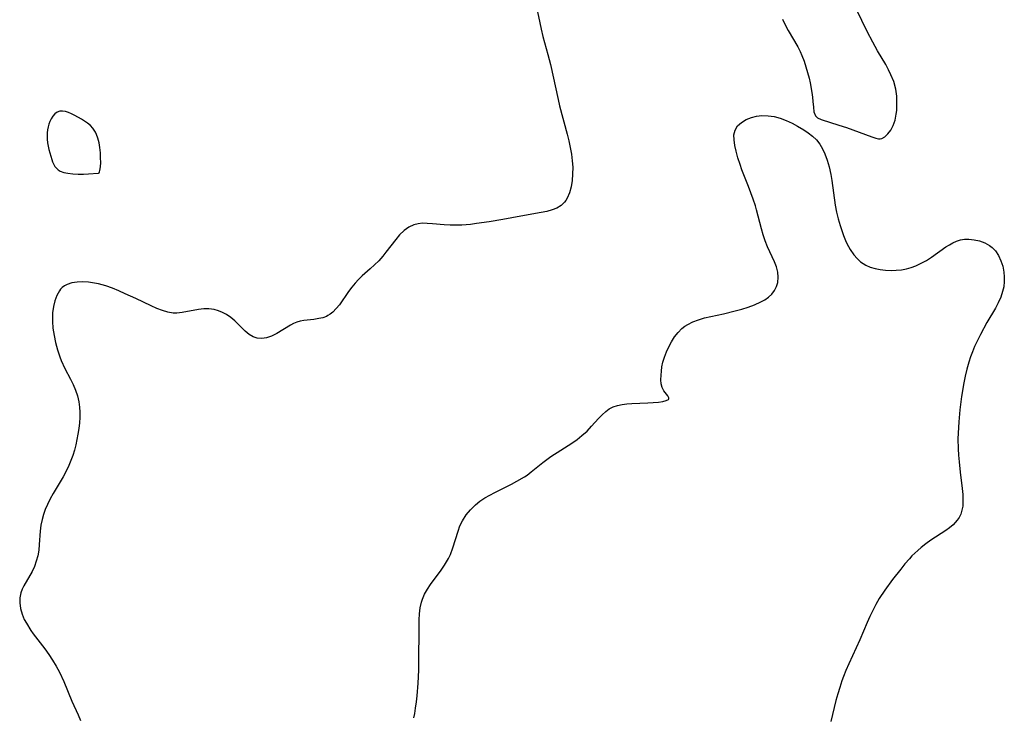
# Model space of a CAD drawing. Header units: metres. Extents: x 1073367 to 1082519, y 1569854 to 1574957.
# Tile 452 of 656: x 1077338 to 1077591, y 1572713 to 1572891. Entities that reach past the tile are written whole.
import ezdxf

# ---------------------------------------------------------------- set-up
doc = ezdxf.new("R2010")
doc.units = ezdxf.units.M
doc.layers.add('CGG_CurvaNivelLidar_v1', color=253, linetype='Continuous', lineweight=30)

msp = doc.modelspace()

# ---------------------------------------------------------------- linework, layer by layer
at = {"layer": 'CGG_CurvaNivelLidar_v1'}
for p, q in [((1077470.6759, 1572894.674, 70.5), (1077471.9571, 1572888.5967, 70.5)), ((1077555.4029, 1572888.064, 71), (1077552.6669, 1572893.6662, 71)), ((1077533.7588, 1572891.146, 71), (1077534.4441, 1572889.7333, 71)), ((1077534.4441, 1572889.7333, 71), (1077535.2177, 1572888.3004, 71)), ((1077471.9571, 1572888.5967, 70.5), (1077472.3797, 1572886.7581, 70.5)), ((1077535.2177, 1572888.3004, 71), (1077537.6232, 1572884.0925, 71)), ((1077556.858, 1572885.2753, 71), (1077555.4029, 1572888.064, 71)), ((1077472.3797, 1572886.7581, 70.5), (1077473.653, 1572882.1123, 70.5)), ((1077558.1009, 1572883.0619, 71), (1077556.858, 1572885.2753, 71)), ((1077473.653, 1572882.1123, 70.5), (1077474.314, 1572879.5428, 70.5)), ((1077537.6232, 1572884.0925, 71), (1077538.2171, 1572882.9301, 71)), ((1077538.2171, 1572882.9301, 71), (1077538.693, 1572881.8702, 71)), ((1077538.693, 1572881.8702, 71), (1077539.2502, 1572880.4506, 71)), ((1077560.1575, 1572879.5588, 71), (1077558.1009, 1572883.0619, 71)), ((1077474.314, 1572879.5428, 70.5), (1077476.2716, 1572870.5758, 70.5)), ((1077539.2502, 1572880.4506, 71), (1077539.7391, 1572879.0102, 71)), ((1077560.8615, 1572878.2533, 71), (1077560.1575, 1572879.5588, 71)), ((1077539.7391, 1572879.0102, 71), (1077540.1656, 1572877.5595, 71)), ((1077540.1656, 1572877.5595, 71), (1077540.5323, 1572876.1095, 71)), ((1077561.5067, 1572876.9261, 71), (1077560.8615, 1572878.2533, 71)), ((1077562.2117, 1572875.1878, 71), (1077561.5067, 1572876.9261, 71)), ((1077540.5323, 1572876.1095, 71), (1077540.8012, 1572874.8735, 71)), ((1077540.8012, 1572874.8735, 71), (1077541.2387, 1572872.4303, 71)), ((1077562.7244, 1572873.2438, 71), (1077562.2117, 1572875.1878, 71)), ((1077541.2387, 1572872.4303, 71), (1077541.4057, 1572871.2495, 71)), ((1077562.9724, 1572871.4637, 71), (1077562.7244, 1572873.2438, 71)), ((1077476.2716, 1572870.5758, 70.5), (1077476.6627, 1572868.9642, 70.5)), ((1077541.4057, 1572871.2495, 71), (1077541.5272, 1572870.13, 71)), ((1077541.5272, 1572870.13, 71), (1077541.6351, 1572868.6787, 71)), ((1077563.0538, 1572869.6294, 71), (1077562.9724, 1572871.4637, 71)), ((1077562.9749, 1572867.8145, 71), (1077563.0538, 1572869.6294, 71)), ((1077347.4213, 1572866.9181, 70.5), (1077346.8928, 1572866.3534, 70.5)), ((1077348.0104, 1572867.345, 70.5), (1077347.4213, 1572866.9181, 70.5)), ((1077348.6553, 1572867.5958, 70.5), (1077348.0104, 1572867.345, 70.5)), ((1077349.3548, 1572867.64, 70.5), (1077348.6553, 1572867.5958, 70.5)), ((1077350.0965, 1572867.5152, 70.5), (1077349.3548, 1572867.64, 70.5)), ((1077350.8701, 1572867.269, 70.5), (1077350.0965, 1572867.5152, 70.5)), ((1077351.6682, 1572866.9393, 70.5), (1077350.8701, 1572867.269, 70.5)), ((1077352.5096, 1572866.5414, 70.5), (1077351.6682, 1572866.9393, 70.5)), ((1077476.6627, 1572868.9642, 70.5), (1077478.5871, 1572861.7545, 70.5)), ((1077541.6351, 1572868.6787, 71), (1077541.7902, 1572867.4354, 71)), ((1077541.7902, 1572867.4354, 71), (1077542.1635, 1572866.4668, 71)), ((1077562.566, 1572865.3672, 71), (1077562.8706, 1572866.9011, 71)), ((1077562.8706, 1572866.9011, 71), (1077562.9749, 1572867.8145, 71)), ((1077345.8452, 1572864.3248, 70.5), (1077345.6425, 1572863.5813, 70.5)), ((1077346.1098, 1572865.0276, 70.5), (1077345.8452, 1572864.3248, 70.5)), ((1077346.4353, 1572865.6779, 70.5), (1077346.1098, 1572865.0276, 70.5)), ((1077346.8928, 1572866.3534, 70.5), (1077346.4353, 1572865.6779, 70.5)), ((1077354.1979, 1572865.6182, 70.5), (1077352.5096, 1572866.5414, 70.5)), ((1077355.016, 1572865.1002, 70.5), (1077354.1979, 1572865.6182, 70.5)), ((1077355.794, 1572864.5409, 70.5), (1077355.016, 1572865.1002, 70.5)), ((1077356.51, 1572863.9306, 70.5), (1077355.794, 1572864.5409, 70.5)), ((1077522.2299, 1572863.866, 71), (1077523.2081, 1572864.7526, 71)), ((1077523.2081, 1572864.7526, 71), (1077524.4264, 1572865.4775, 71)), ((1077524.4264, 1572865.4775, 71), (1077525.8209, 1572866.0318, 71)), ((1077525.8209, 1572866.0318, 71), (1077527.1196, 1572866.3547, 71)), ((1077527.1196, 1572866.3547, 71), (1077528.4849, 1572866.515, 71)), ((1077528.4849, 1572866.515, 71), (1077530.0506, 1572866.4799, 71)), ((1077530.0506, 1572866.4799, 71), (1077531.6384, 1572866.2338, 71)), ((1077531.6384, 1572866.2338, 71), (1077533.1691, 1572865.8132, 71)), ((1077533.1691, 1572865.8132, 71), (1077534.6825, 1572865.2485, 71)), ((1077534.6825, 1572865.2485, 71), (1077536.1685, 1572864.5719, 71)), ((1077536.1685, 1572864.5719, 71), (1077537.6154, 1572863.8066, 71)), ((1077542.1635, 1572866.4668, 71), (1077542.7303, 1572865.9241, 71)), ((1077542.7303, 1572865.9241, 71), (1077543.6306, 1572865.4997, 71)), ((1077543.6306, 1572865.4997, 71), (1077548.1826, 1572864.0734, 71)), ((1077562.1035, 1572863.986, 71), (1077562.566, 1572865.3672, 71)), ((1077345.4268, 1572862.0449, 70.5), (1077345.4011, 1572861.2529, 70.5)), ((1077345.5061, 1572862.8236, 70.5), (1077345.4268, 1572862.0449, 70.5)), ((1077345.6425, 1572863.5813, 70.5), (1077345.5061, 1572862.8236, 70.5)), ((1077357.1359, 1572863.2538, 70.5), (1077356.51, 1572863.9306, 70.5)), ((1077357.495, 1572862.7512, 70.5), (1077357.1359, 1572863.2538, 70.5)), ((1077357.8062, 1572862.2298, 70.5), (1077357.495, 1572862.7512, 70.5)), ((1077358.0813, 1572861.6804, 70.5), (1077357.8062, 1572862.2298, 70.5)), ((1077358.4417, 1572860.717, 70.5), (1077358.0813, 1572861.6804, 70.5)), ((1077478.5871, 1572861.7545, 70.5), (1077479.0029, 1572860.0545, 70.5)), ((1077521.3039, 1572861.5563, 71), (1077521.5738, 1572862.8114, 71)), ((1077521.5738, 1572862.8114, 71), (1077522.2299, 1572863.866, 71)), ((1077537.6154, 1572863.8066, 71), (1077539.1747, 1572862.86, 71)), ((1077539.1747, 1572862.86, 71), (1077540.3397, 1572862.0573, 71)), ((1077540.3397, 1572862.0573, 71), (1077541.428, 1572861.1954, 71)), ((1077548.1826, 1572864.0734, 71), (1077550.1117, 1572863.4126, 71)), ((1077550.1117, 1572863.4126, 71), (1077556.5834, 1572861.045, 71)), ((1077559.9002, 1572861.0951, 71), (1077560.7085, 1572861.8115, 71)), ((1077560.7085, 1572861.8115, 71), (1077561.4886, 1572862.8052, 71)), ((1077561.4886, 1572862.8052, 71), (1077562.1035, 1572863.986, 71)), ((1077345.4011, 1572861.2529, 70.5), (1077345.4289, 1572860.4544, 70.5)), ((1077345.4289, 1572860.4544, 70.5), (1077345.5219, 1572859.5681, 70.5)), ((1077345.5219, 1572859.5681, 70.5), (1077345.6681, 1572858.6856, 70.5)), ((1077358.7199, 1572859.5673, 70.5), (1077358.4417, 1572860.717, 70.5)), ((1077358.9224, 1572858.2955, 70.5), (1077358.7199, 1572859.5673, 70.5)), ((1077479.0029, 1572860.0545, 70.5), (1077479.3702, 1572858.3518, 70.5)), ((1077521.3411, 1572860.2655, 71), (1077521.3039, 1572861.5563, 71)), ((1077521.5632, 1572858.8761, 71), (1077521.3411, 1572860.2655, 71)), ((1077541.428, 1572861.1954, 71), (1077542.4139, 1572860.2583, 71)), ((1077542.4139, 1572860.2583, 71), (1077543.2667, 1572859.2251, 71)), ((1077543.2667, 1572859.2251, 71), (1077543.9977, 1572858.0177, 71)), ((1077556.5834, 1572861.045, 71), (1077557.6275, 1572860.7172, 71)), ((1077557.6275, 1572860.7172, 71), (1077558.2775, 1572860.5666, 71)), ((1077558.2775, 1572860.5666, 71), (1077558.5, 1572860.5593, 71)), ((1077558.5, 1572860.5593, 71), (1077558.7504, 1572860.5205, 71)), ((1077558.7504, 1572860.5205, 71), (1077559.1813, 1572860.6618, 71)), ((1077559.1813, 1572860.6618, 71), (1077559.9002, 1572861.0951, 71)), ((1077345.6681, 1572858.6856, 70.5), (1077345.8549, 1572857.8116, 70.5)), ((1077345.8549, 1572857.8116, 70.5), (1077346.0732, 1572856.9512, 70.5)), ((1077346.0732, 1572856.9512, 70.5), (1077346.5817, 1572855.2993, 70.5)), ((1077359.0552, 1572856.9738, 70.5), (1077358.9224, 1572858.2955, 70.5)), ((1077359.1234, 1572855.6732, 70.5), (1077359.0552, 1572856.9738, 70.5)), ((1077479.3702, 1572858.3518, 70.5), (1077479.6739, 1572856.6506, 70.5)), ((1077479.6739, 1572856.6506, 70.5), (1077479.8934, 1572854.9563, 70.5)), ((1077521.8961, 1572857.407, 71), (1077521.5632, 1572858.8761, 71)), ((1077522.3351, 1572855.7049, 71), (1077521.8961, 1572857.407, 71)), ((1077543.9977, 1572858.0177, 71), (1077544.5988, 1572856.7079, 71)), ((1077544.5988, 1572856.7079, 71), (1077545.1935, 1572855.0782, 71)), ((1077346.5817, 1572855.2993, 70.5), (1077346.8326, 1572854.6257, 70.5)), ((1077346.8326, 1572854.6257, 70.5), (1077347.1201, 1572853.994, 70.5)), ((1077359.0766, 1572853.4099, 70.5), (1077359.1299, 1572854.4631, 70.5)), ((1077359.1299, 1572854.4631, 70.5), (1077359.1234, 1572855.6732, 70.5)), ((1077479.8934, 1572854.9563, 70.5), (1077480.006, 1572853.2625, 70.5)), ((1077522.8639, 1572853.9593, 71), (1077522.3351, 1572855.7049, 71)), ((1077545.1935, 1572855.0782, 71), (1077545.68, 1572853.3673, 71)), ((1077347.1201, 1572853.994, 70.5), (1077347.422, 1572853.4818, 70.5)), ((1077347.422, 1572853.4818, 70.5), (1077347.7796, 1572853.0257, 70.5)), ((1077347.7796, 1572853.0257, 70.5), (1077348.23, 1572852.6139, 70.5)), ((1077348.23, 1572852.6139, 70.5), (1077348.7884, 1572852.2779, 70.5)), ((1077348.7884, 1572852.2779, 70.5), (1077349.6722, 1572851.9652, 70.5)), ((1077349.6722, 1572851.9652, 70.5), (1077350.7167, 1572851.7538, 70.5)), ((1077350.7167, 1572851.7538, 70.5), (1077352.0295, 1572851.6107, 70.5)), ((1077352.0295, 1572851.6107, 70.5), (1077353.3994, 1572851.5482, 70.5)), ((1077353.3994, 1572851.5482, 70.5), (1077354.7482, 1572851.5451, 70.5)), ((1077354.7482, 1572851.5451, 70.5), (1077355.9991, 1572851.5822, 70.5)), ((1077355.9991, 1572851.5822, 70.5), (1077358.5, 1572851.7397, 70.5)), ((1077358.5, 1572851.7397, 70.5), (1077358.594, 1572851.7491, 70.5)), ((1077358.594, 1572851.7491, 70.5), (1077358.7121, 1572851.8899, 70.5)), ((1077358.7121, 1572851.8899, 70.5), (1077358.8314, 1572852.1383, 70.5)), ((1077358.8314, 1572852.1383, 70.5), (1077358.9392, 1572852.488, 70.5)), ((1077358.9392, 1572852.488, 70.5), (1077359.0766, 1572853.4099, 70.5)), ((1077479.9959, 1572851.5478, 70.5), (1077479.8541, 1572849.8643, 70.5)), ((1077480.006, 1572853.2625, 70.5), (1077479.9959, 1572851.5478, 70.5)), ((1077523.3427, 1572852.6239, 71), (1077522.8639, 1572853.9593, 71)), ((1077525.047, 1572848.3434, 71), (1077523.3427, 1572852.6239, 71)), ((1077545.68, 1572853.3673, 71), (1077546.099, 1572851.3807, 71)), ((1077479.8541, 1572849.8643, 70.5), (1077479.5799, 1572848.2536, 70.5)), ((1077546.099, 1572851.3807, 71), (1077546.3562, 1572849.8464, 71)), ((1077546.3562, 1572849.8464, 71), (1077547.2502, 1572843.5756, 71)), ((1077479.1634, 1572846.7462, 70.5), (1077478.5825, 1572845.3816, 70.5)), ((1077479.5799, 1572848.2536, 70.5), (1077479.1634, 1572846.7462, 70.5)), ((1077526.234, 1572845.1321, 71), (1077525.047, 1572848.3434, 71)), ((1077477.8935, 1572844.3232, 70.5), (1077477.0717, 1572843.5093, 70.5)), ((1077478.2315, 1572844.7862, 70.5), (1077477.8935, 1572844.3232, 70.5)), ((1077478.5825, 1572845.3816, 70.5), (1077478.2315, 1572844.7862, 70.5)), ((1077526.7882, 1572843.4098, 71), (1077526.234, 1572845.1321, 71)), ((1077471.9706, 1572841.6533, 70.5), (1077466.7225, 1572840.7811, 70.5)), ((1077473.3975, 1572841.958, 70.5), (1077471.9706, 1572841.6533, 70.5)), ((1077474.7368, 1572842.3381, 70.5), (1077473.3975, 1572841.958, 70.5)), ((1077475.9582, 1572842.8275, 70.5), (1077474.7368, 1572842.3381, 70.5)), ((1077477.0717, 1572843.5093, 70.5), (1077475.9582, 1572842.8275, 70.5)), ((1077527.0719, 1572842.4172, 71), (1077526.7882, 1572843.4098, 71)), ((1077528.3516, 1572837.5343, 71), (1077527.0719, 1572842.4172, 71)), ((1077547.2502, 1572843.5756, 71), (1077547.5739, 1572841.7909, 71)), ((1077547.5739, 1572841.7909, 71), (1077547.9872, 1572840.063, 71)), ((1077441.5491, 1572838.9232, 70.5), (1077440.4015, 1572838.8193, 70.5)), ((1077442.7464, 1572838.9135, 70.5), (1077441.5491, 1572838.9232, 70.5)), ((1077444.1131, 1572838.8184, 70.5), (1077442.7464, 1572838.9135, 70.5)), ((1077458.6106, 1572839.3148, 70.5), (1077455.4107, 1572838.8493, 70.5)), ((1077462.0962, 1572839.9242, 70.5), (1077458.6106, 1572839.3148, 70.5)), ((1077466.7225, 1572840.7811, 70.5), (1077462.0962, 1572839.9242, 70.5)), ((1077547.9872, 1572840.063, 71), (1077548.4747, 1572838.3666, 71)), ((1077436.8132, 1572837.0646, 70.5), (1077435.6971, 1572835.9883, 70.5)), ((1077438.0138, 1572837.9428, 70.5), (1077436.8132, 1572837.0646, 70.5)), ((1077439.3141, 1572838.5582, 70.5), (1077438.0138, 1572837.9428, 70.5)), ((1077440.4015, 1572838.8193, 70.5), (1077439.3141, 1572838.5582, 70.5)), ((1077447.0891, 1572838.5368, 70.5), (1077444.1131, 1572838.8184, 70.5)), ((1077448.6287, 1572838.4445, 70.5), (1077447.0891, 1572838.5368, 70.5)), ((1077450.1287, 1572838.4329, 70.5), (1077448.6287, 1572838.4445, 70.5)), ((1077451.6485, 1572838.491, 70.5), (1077450.1287, 1572838.4329, 70.5)), ((1077453.8184, 1572838.6668, 70.5), (1077451.6485, 1572838.491, 70.5)), ((1077455.4107, 1572838.8493, 70.5), (1077453.8184, 1572838.6668, 70.5)), ((1077528.8063, 1572835.9478, 71), (1077528.3516, 1572837.5343, 71)), ((1077548.4747, 1572838.3666, 71), (1077548.8897, 1572837.0668, 71)), ((1077548.8897, 1572837.0668, 71), (1077549.3395, 1572835.7951, 71)), ((1077434.6831, 1572834.8077, 70.5), (1077432.193, 1572831.5069, 70.5)), ((1077435.6971, 1572835.9883, 70.5), (1077434.6831, 1572834.8077, 70.5)), ((1077529.313, 1572834.4051, 71), (1077528.8063, 1572835.9478, 71)), ((1077529.8916, 1572832.9399, 71), (1077529.313, 1572834.4051, 71)), ((1077549.3395, 1572835.7951, 71), (1077549.8347, 1572834.5627, 71)), ((1077549.8347, 1572834.5627, 71), (1077550.1982, 1572833.7661, 71)), ((1077576.4704, 1572833.4436, 71), (1077577.3431, 1572833.9291, 71)), ((1077577.3431, 1572833.9291, 71), (1077578.3253, 1572834.3723, 71)), ((1077578.3253, 1572834.3723, 71), (1077579.3224, 1572834.684, 71)), ((1077579.3224, 1572834.684, 71), (1077580.3594, 1572834.8444, 71)), ((1077580.3594, 1572834.8444, 71), (1077581.4106, 1572834.8685, 71)), ((1077581.4106, 1572834.8685, 71), (1077582.8165, 1572834.7341, 71)), ((1077582.8165, 1572834.7341, 71), (1077584.2007, 1572834.4248, 71)), ((1077584.2007, 1572834.4248, 71), (1077585.5242, 1572833.9386, 71)), ((1077585.5242, 1572833.9386, 71), (1077586.7425, 1572833.2609, 71)), ((1077432.193, 1572831.5069, 70.5), (1077431.3939, 1572830.5096, 70.5)), ((1077531.7043, 1572829.041, 71), (1077529.8916, 1572832.9399, 71)), ((1077550.1982, 1572833.7661, 71), (1077551.0322, 1572832.2392, 71)), ((1077551.0322, 1572832.2392, 71), (1077551.9854, 1572830.8512, 71)), ((1077571.9227, 1572830.2891, 71), (1077575.6033, 1572832.8948, 71)), ((1077575.6033, 1572832.8948, 71), (1077576.4704, 1572833.4436, 71)), ((1077586.7425, 1572833.2609, 71), (1077587.4, 1572832.7536, 71)), ((1077587.4, 1572832.7536, 71), (1077587.8796, 1572832.2887, 71)), ((1077587.8796, 1572832.2887, 71), (1077588.2455, 1572831.8636, 71)), ((1077588.2455, 1572831.8636, 71), (1077589.0338, 1572830.6788, 71)), ((1077430.3635, 1572829.3582, 70.5), (1077429.2727, 1572828.267, 70.5)), ((1077431.3939, 1572830.5096, 70.5), (1077430.3635, 1572829.3582, 70.5)), ((1077532.181, 1572827.7677, 71), (1077531.7043, 1572829.041, 71)), ((1077551.9854, 1572830.8512, 71), (1077552.8149, 1572829.8825, 71)), ((1077552.8149, 1572829.8825, 71), (1077553.7402, 1572829.0534, 71)), ((1077553.7402, 1572829.0534, 71), (1077555.035, 1572828.2561, 71)), ((1077569.2883, 1572828.6886, 71), (1077570.6274, 1572829.4492, 71)), ((1077570.6274, 1572829.4492, 71), (1077571.9227, 1572830.2891, 71)), ((1077589.0338, 1572830.6788, 71), (1077589.6575, 1572829.3551, 71)), ((1077589.6575, 1572829.3551, 71), (1077590.1227, 1572827.9319, 71)), ((1077428.1407, 1572827.2352, 70.5), (1077426.0926, 1572825.4643, 70.5)), ((1077429.2727, 1572828.267, 70.5), (1077428.1407, 1572827.2352, 70.5)), ((1077532.5104, 1572826.4291, 71), (1077532.181, 1572827.7677, 71)), ((1077532.6393, 1572825.1032, 71), (1077532.5104, 1572826.4291, 71)), ((1077555.035, 1572828.2561, 71), (1077556.2018, 1572827.7436, 71)), ((1077556.2018, 1572827.7436, 71), (1077557.4432, 1572827.3447, 71)), ((1077557.4432, 1572827.3447, 71), (1077558.7426, 1572827.0649, 71)), ((1077558.7426, 1572827.0649, 71), (1077560.1407, 1572826.9054, 71)), ((1077560.1407, 1572826.9054, 71), (1077561.5698, 1572826.8623, 71)), ((1077561.5698, 1572826.8623, 71), (1077562.87, 1572826.9102, 71)), ((1077562.87, 1572826.9102, 71), (1077564.172, 1572827.0445, 71)), ((1077564.172, 1572827.0445, 71), (1077565.4654, 1572827.2769, 71)), ((1077565.4654, 1572827.2769, 71), (1077566.6975, 1572827.6063, 71)), ((1077566.6975, 1572827.6063, 71), (1077567.9028, 1572828.041, 71)), ((1077567.9028, 1572828.041, 71), (1077569.2883, 1572828.6886, 71)), ((1077590.1227, 1572827.9319, 71), (1077590.4242, 1572826.4406, 71)), ((1077590.4242, 1572826.4406, 71), (1077590.5371, 1572825.2277, 71)), ((1077353.1063, 1572823.8754, 70.5), (1077351.7776, 1572823.6753, 70.5)), ((1077354.5251, 1572823.9271, 70.5), (1077353.1063, 1572823.8754, 70.5)), ((1077356.0051, 1572823.8472, 70.5), (1077354.5251, 1572823.9271, 70.5)), ((1077357.5222, 1572823.6433, 70.5), (1077356.0051, 1572823.8472, 70.5)), ((1077425.1546, 1572824.561, 70.5), (1077424.2645, 1572823.6049, 70.5)), ((1077426.0926, 1572825.4643, 70.5), (1077425.1546, 1572824.561, 70.5)), ((1077532.2263, 1572822.7181, 71), (1077532.5388, 1572823.8183, 71)), ((1077532.5388, 1572823.8183, 71), (1077532.6393, 1572825.1032, 71)), ((1077590.5297, 1572824.0007, 71), (1077590.3842, 1572822.7125, 71)), ((1077590.5371, 1572825.2277, 71), (1077590.5297, 1572824.0007, 71)), ((1077348.5479, 1572821.6467, 70.5), (1077347.8816, 1572820.4638, 70.5)), ((1077348.8552, 1572822.0492, 70.5), (1077348.5479, 1572821.6467, 70.5)), ((1077349.2682, 1572822.4809, 70.5), (1077348.8552, 1572822.0492, 70.5)), ((1077349.8503, 1572822.9255, 70.5), (1077349.2682, 1572822.4809, 70.5)), ((1077350.5739, 1572823.3001, 70.5), (1077349.8503, 1572822.9255, 70.5)), ((1077351.7776, 1572823.6753, 70.5), (1077350.5739, 1572823.3001, 70.5)), ((1077358.5456, 1572823.439, 70.5), (1077357.5222, 1572823.6433, 70.5)), ((1077359.5049, 1572823.1996, 70.5), (1077358.5456, 1572823.439, 70.5)), ((1077360.4627, 1572822.915, 70.5), (1077359.5049, 1572823.1996, 70.5)), ((1077362.1275, 1572822.3192, 70.5), (1077360.4627, 1572822.915, 70.5)), ((1077363.7808, 1572821.6358, 70.5), (1077362.1275, 1572822.3192, 70.5)), ((1077365.4266, 1572820.9062, 70.5), (1077363.7808, 1572821.6358, 70.5)), ((1077422.5865, 1572821.4583, 70.5), (1077420.2578, 1572818.0968, 70.5)), ((1077423.4308, 1572822.6015, 70.5), (1077422.5865, 1572821.4583, 70.5)), ((1077424.2645, 1572823.6049, 70.5), (1077423.4308, 1572822.6015, 70.5)), ((1077531.0035, 1572820.7791, 71), (1077531.7114, 1572821.6971, 71)), ((1077531.7114, 1572821.6971, 71), (1077532.2263, 1572822.7181, 71)), ((1077590.0989, 1572821.4343, 71), (1077589.6117, 1572820.0041, 71)), ((1077590.3842, 1572822.7125, 71), (1077590.0989, 1572821.4343, 71)), ((1077347.373, 1572819.1086, 70.5), (1077347.0139, 1572817.6264, 70.5)), ((1077347.8816, 1572820.4638, 70.5), (1077347.373, 1572819.1086, 70.5)), ((1077368.1616, 1572819.6498, 70.5), (1077365.4266, 1572820.9062, 70.5)), ((1077372.0992, 1572817.7737, 70.5), (1077368.1616, 1572819.6498, 70.5)), ((1077526.5948, 1572818.0883, 71), (1077528.1585, 1572818.7942, 71)), ((1077528.1585, 1572818.7942, 71), (1077529.2205, 1572819.3791, 71)), ((1077529.2205, 1572819.3791, 71), (1077530.1784, 1572820.034, 71)), ((1077530.1784, 1572820.034, 71), (1077531.0035, 1572820.7791, 71)), ((1077589.6117, 1572820.0041, 71), (1077588.986, 1572818.6007, 71)), ((1077347.0139, 1572817.6264, 70.5), (1077346.8079, 1572816.0523, 70.5)), ((1077373.5234, 1572817.1499, 70.5), (1077372.0992, 1572817.7737, 70.5)), ((1077374.9309, 1572816.6144, 70.5), (1077373.5234, 1572817.1499, 70.5)), ((1077376.3232, 1572816.2064, 70.5), (1077374.9309, 1572816.6144, 70.5)), ((1077377.7008, 1572815.9716, 70.5), (1077376.3232, 1572816.2064, 70.5)), ((1077384.2032, 1572816.9061, 70.5), (1077380.0054, 1572816.062, 70.5)), ((1077385.534, 1572817.0469, 70.5), (1077384.2032, 1572816.9061, 70.5)), ((1077386.8651, 1572817.0464, 70.5), (1077385.534, 1572817.0469, 70.5)), ((1077388.1759, 1572816.8738, 70.5), (1077386.8651, 1572817.0464, 70.5)), ((1077389.2783, 1572816.5646, 70.5), (1077388.1759, 1572816.8738, 70.5)), ((1077390.3423, 1572816.1204, 70.5), (1077389.2783, 1572816.5646, 70.5)), ((1077418.6016, 1572816.219, 70.5), (1077417.9161, 1572815.6687, 70.5)), ((1077419.4576, 1572817.0992, 70.5), (1077418.6016, 1572816.219, 70.5)), ((1077420.2578, 1572818.0968, 70.5), (1077419.4576, 1572817.0992, 70.5)), ((1077518.6254, 1572815.7992, 71), (1077521.5998, 1572816.5213, 71)), ((1077521.5998, 1572816.5213, 71), (1077523.2832, 1572816.9717, 71)), ((1077523.2832, 1572816.9717, 71), (1077524.9217, 1572817.4723, 71)), ((1077524.9217, 1572817.4723, 71), (1077526.5948, 1572818.0883, 71)), ((1077588.2575, 1572817.2213, 71), (1077586.0772, 1572813.5005, 71)), ((1077588.986, 1572818.6007, 71), (1077588.2575, 1572817.2213, 71)), ((1077346.8079, 1572816.0523, 70.5), (1077346.7597, 1572814.9365, 70.5)), ((1077346.7597, 1572814.9365, 70.5), (1077346.7806, 1572813.7985, 70.5)), ((1077346.7806, 1572813.7985, 70.5), (1077346.9212, 1572812.0847, 70.5)), ((1077378.1295, 1572815.9419, 70.5), (1077377.7008, 1572815.9716, 70.5)), ((1077378.606, 1572815.9361, 70.5), (1077378.1295, 1572815.9419, 70.5)), ((1077380.0054, 1572816.062, 70.5), (1077378.606, 1572815.9361, 70.5)), ((1077391.3599, 1572815.5596, 70.5), (1077390.3423, 1572816.1204, 70.5)), ((1077392.4599, 1572814.7959, 70.5), (1077391.3599, 1572815.5596, 70.5)), ((1077393.4895, 1572813.9404, 70.5), (1077392.4599, 1572814.7959, 70.5)), ((1077394.4492, 1572813.0319, 70.5), (1077393.4895, 1572813.9404, 70.5)), ((1077410.2329, 1572813.856, 70.5), (1077409.3453, 1572813.5878, 70.5)), ((1077411.1424, 1572814.0434, 70.5), (1077410.2329, 1572813.856, 70.5)), ((1077413.7217, 1572814.3461, 70.5), (1077411.1424, 1572814.0434, 70.5)), ((1077414.9931, 1572814.5255, 70.5), (1077413.7217, 1572814.3461, 70.5)), ((1077415.9796, 1572814.7564, 70.5), (1077414.9931, 1572814.5255, 70.5)), ((1077416.923, 1572815.1023, 70.5), (1077415.9796, 1572814.7564, 70.5)), ((1077417.3422, 1572815.3116, 70.5), (1077416.923, 1572815.1023, 70.5)), ((1077417.9161, 1572815.6687, 70.5), (1077417.3422, 1572815.3116, 70.5)), ((1077509.4589, 1572813.0623, 71), (1077510.7562, 1572813.7174, 71)), ((1077510.7562, 1572813.7174, 71), (1077512.2328, 1572814.2612, 71)), ((1077512.2328, 1572814.2612, 71), (1077513.7874, 1572814.6988, 71)), ((1077513.7874, 1572814.6988, 71), (1077518.6254, 1572815.7992, 71)), ((1077346.9212, 1572812.0847, 70.5), (1077347.1916, 1572810.233, 70.5)), ((1077396.162, 1572811.3094, 70.5), (1077394.4492, 1572813.0319, 70.5)), ((1077397.1295, 1572810.5069, 70.5), (1077396.162, 1572811.3094, 70.5)), ((1077407.7733, 1572812.8616, 70.5), (1077404.2215, 1572810.7478, 70.5)), ((1077408.551, 1572813.2563, 70.5), (1077407.7733, 1572812.8616, 70.5)), ((1077409.3453, 1572813.5878, 70.5), (1077408.551, 1572813.2563, 70.5)), ((1077506.9925, 1572810.9785, 71), (1077507.9801, 1572811.9829, 71)), ((1077507.9801, 1572811.9829, 71), (1077508.7576, 1572812.6052, 71)), ((1077508.7576, 1572812.6052, 71), (1077509.4589, 1572813.0623, 71)), ((1077586.0772, 1572813.5005, 71), (1077584.4094, 1572810.4752, 71)), ((1077347.1916, 1572810.233, 70.5), (1077347.5707, 1572808.382, 70.5)), ((1077398.1501, 1572809.8826, 70.5), (1077397.1295, 1572810.5069, 70.5)), ((1077399.2273, 1572809.5037, 70.5), (1077398.1501, 1572809.8826, 70.5)), ((1077400.4079, 1572809.426, 70.5), (1077399.2273, 1572809.5037, 70.5)), ((1077401.6251, 1572809.6289, 70.5), (1077400.4079, 1572809.426, 70.5)), ((1077402.8501, 1572810.0564, 70.5), (1077401.6251, 1572809.6289, 70.5)), ((1077404.2215, 1572810.7478, 70.5), (1077402.8501, 1572810.0564, 70.5)), ((1077505.3262, 1572808.6149, 71), (1077506.1209, 1572809.8587, 71)), ((1077506.1209, 1572809.8587, 71), (1077506.9925, 1572810.9785, 71)), ((1077583.6341, 1572808.9243, 71), (1077582.9329, 1572807.378, 71)), ((1077584.4094, 1572810.4752, 71), (1077583.6341, 1572808.9243, 71)), ((1077347.5707, 1572808.382, 70.5), (1077348.0552, 1572806.5492, 70.5)), ((1077348.0552, 1572806.5492, 70.5), (1077348.6515, 1572804.7521, 70.5)), ((1077504.0032, 1572806.008, 71), (1077504.6196, 1572807.3139, 71)), ((1077504.6196, 1572807.3139, 71), (1077505.3262, 1572808.6149, 71)), ((1077582.9329, 1572807.378, 71), (1077582.3894, 1572806.065, 71)), ((1077348.6515, 1572804.7521, 70.5), (1077349.0281, 1572803.7951, 70.5)), ((1077349.0281, 1572803.7951, 70.5), (1077349.9729, 1572801.7673, 70.5)), ((1077503.0826, 1572803.3579, 71), (1077503.4811, 1572804.6862, 71)), ((1077503.4811, 1572804.6862, 71), (1077504.0032, 1572806.008, 71)), ((1077581.8883, 1572804.7361, 71), (1077581.4353, 1572803.3911, 71)), ((1077582.3894, 1572806.065, 71), (1077581.8883, 1572804.7361, 71)), ((1077349.9729, 1572801.7673, 70.5), (1077351.3931, 1572799.017, 70.5)), ((1077502.6454, 1572800.0607, 71), (1077502.7216, 1572801.1273, 71)), ((1077502.7216, 1572801.1273, 71), (1077502.8589, 1572802.2326, 71)), ((1077502.8589, 1572802.2326, 71), (1077503.0826, 1572803.3579, 71)), ((1077580.9143, 1572801.5725, 71), (1077580.506, 1572799.848, 71)), ((1077581.4353, 1572803.3911, 71), (1077580.9143, 1572801.5725, 71)), ((1077351.3931, 1572799.017, 70.5), (1077352.0627, 1572797.6366, 70.5)), ((1077502.6158, 1572798.9071, 71), (1077502.6454, 1572800.0607, 71)), ((1077502.679, 1572797.8563, 71), (1077502.6158, 1572798.9071, 71)), ((1077580.506, 1572799.848, 71), (1077580.1588, 1572798.1073, 71)), ((1077352.0627, 1572797.6366, 70.5), (1077352.6693, 1572796.197, 70.5)), ((1077352.6693, 1572796.197, 70.5), (1077353.1675, 1572794.7325, 70.5)), ((1077502.8819, 1572796.9381, 71), (1077502.679, 1572797.8563, 71)), ((1077503.3343, 1572796.0455, 71), (1077502.8819, 1572796.9381, 71)), ((1077504.3889, 1572794.7455, 71), (1077503.3343, 1572796.0455, 71)), ((1077580.1588, 1572798.1073, 71), (1077579.5942, 1572794.5949, 71)), ((1077353.1675, 1572794.7325, 70.5), (1077353.529, 1572793.2426, 70.5)), ((1077503.0908, 1572793.3206, 71), (1077503.975, 1572793.5423, 71)), ((1077503.975, 1572793.5423, 71), (1077504.5277, 1572793.8434, 71)), ((1077504.657, 1572794.2518, 71), (1077504.3889, 1572794.7455, 71)), ((1077504.5277, 1572793.8434, 71), (1077504.6494, 1572794.0335, 71)), ((1077504.6494, 1572794.0335, 71), (1077504.657, 1572794.2518, 71)), ((1077579.5942, 1572794.5949, 71), (1077579.1636, 1572791.1475, 71)), ((1077353.529, 1572793.2426, 70.5), (1077353.7155, 1572791.9089, 70.5)), ((1077353.7155, 1572791.9089, 70.5), (1077353.7935, 1572790.5596, 70.5)), ((1077488.456, 1572790.7918, 71), (1077489.3687, 1572791.4452, 71)), ((1077489.3687, 1572791.4452, 71), (1077489.7144, 1572791.6449, 71)), ((1077489.7144, 1572791.6449, 71), (1077490.3714, 1572791.9589, 71)), ((1077490.3714, 1572791.9589, 71), (1077491.4873, 1572792.3379, 71)), ((1077491.4873, 1572792.3379, 71), (1077492.6636, 1572792.5903, 71)), ((1077492.6636, 1572792.5903, 71), (1077493.8813, 1572792.7445, 71)), ((1077493.8813, 1572792.7445, 71), (1077495.1115, 1572792.8263, 71)), ((1077495.1115, 1572792.8263, 71), (1077499.2192, 1572792.9603, 71)), ((1077499.2192, 1572792.9603, 71), (1077500.6506, 1572793.0429, 71)), ((1077500.6506, 1572793.0429, 71), (1077501.9598, 1572793.1591, 71)), ((1077501.9598, 1572793.1591, 71), (1077503.0908, 1572793.3206, 71)), ((1077579.1636, 1572791.1475, 71), (1077578.8773, 1572788.1422, 71)), ((1077353.7828, 1572789.1998, 70.5), (1077353.6965, 1572787.8228, 70.5)), ((1077353.7935, 1572790.5596, 70.5), (1077353.7828, 1572789.1998, 70.5)), ((1077484.8619, 1572786.9851, 71), (1077486.6368, 1572788.9969, 71)), ((1077486.6368, 1572788.9969, 71), (1077487.5237, 1572789.9412, 71)), ((1077487.5237, 1572789.9412, 71), (1077488.456, 1572790.7918, 71)), ((1077353.5343, 1572786.4021, 70.5), (1077353.312, 1572784.9842, 70.5)), ((1077353.6965, 1572787.8228, 70.5), (1077353.5343, 1572786.4021, 70.5)), ((1077483.6717, 1572785.7513, 71), (1077484.8619, 1572786.9851, 71)), ((1077578.7729, 1572786.6386, 71), (1077578.6699, 1572783.7783, 71)), ((1077578.8773, 1572788.1422, 71), (1077578.7729, 1572786.6386, 71)), ((1077353.312, 1572784.9842, 70.5), (1077352.7481, 1572782.2103, 70.5)), ((1077479.8288, 1572782.6866, 71), (1077481.1403, 1572783.5967, 71)), ((1077481.1403, 1572783.5967, 71), (1077482.3889, 1572784.5814, 71)), ((1077482.3889, 1572784.5814, 71), (1077483.6717, 1572785.7513, 71)), ((1077578.6699, 1572783.7783, 71), (1077578.7157, 1572781.2342, 71)), ((1077352.7481, 1572782.2103, 70.5), (1077352.4053, 1572780.864, 70.5)), ((1077476.9455, 1572780.885, 71), (1077479.8288, 1572782.6866, 71)), ((1077578.7157, 1572781.2342, 71), (1077578.8157, 1572779.5623, 71)), ((1077351.9985, 1572779.5407, 70.5), (1077351.5046, 1572778.2204, 70.5)), ((1077352.4053, 1572780.864, 70.5), (1077351.9985, 1572779.5407, 70.5)), ((1077472.3744, 1572777.7292, 71), (1077473.3823, 1572778.5163, 71)), ((1077473.3823, 1572778.5163, 71), (1077474.3859, 1572779.23, 71)), ((1077474.3859, 1572779.23, 71), (1077476.9455, 1572780.885, 71)), ((1077578.8157, 1572779.5623, 71), (1077578.9575, 1572777.8982, 71)), ((1077350.946, 1572776.9283, 70.5), (1077350.3425, 1572775.661, 70.5)), ((1077351.5046, 1572778.2204, 70.5), (1077350.946, 1572776.9283, 70.5)), ((1077469.3913, 1572775.2807, 71), (1077472.3744, 1572777.7292, 71)), ((1077578.9575, 1572777.8982, 71), (1077579.2465, 1572775.2651, 71)), ((1077349.5087, 1572774.0613, 70.5), (1077346.9622, 1572769.7454, 70.5)), ((1077350.3425, 1572775.661, 70.5), (1077349.5087, 1572774.0613, 70.5)), ((1077465.7449, 1572772.8957, 71), (1077467.668, 1572774.0452, 71)), ((1077467.668, 1572774.0452, 71), (1077468.3479, 1572774.5065, 71)), ((1077468.3479, 1572774.5065, 71), (1077469.3913, 1572775.2807, 71)), ((1077579.2465, 1572775.2651, 71), (1077579.7686, 1572771.0496, 71)), ((1077460.086, 1572770.0657, 71), (1077464.3175, 1572772.1376, 71)), ((1077464.3175, 1572772.1376, 71), (1077465.7449, 1572772.8957, 71)), ((1077579.7686, 1572771.0496, 71), (1077579.9047, 1572769.502, 71)), ((1077346.2085, 1572768.3736, 70.5), (1077345.5113, 1572766.9834, 70.5)), ((1077346.9622, 1572769.7454, 70.5), (1077346.2085, 1572768.3736, 70.5)), ((1077456.2637, 1572767.7826, 71), (1077457.495, 1572768.6234, 71)), ((1077457.495, 1572768.6234, 71), (1077458.7889, 1572769.3892, 71)), ((1077458.7889, 1572769.3892, 71), (1077460.086, 1572770.0657, 71)), ((1077579.9047, 1572769.502, 71), (1077579.9541, 1572768.002, 71)), ((1077345.5113, 1572766.9834, 70.5), (1077344.9543, 1572765.7197, 70.5)), ((1077453.8326, 1572765.6271, 71), (1077455.1095, 1572766.8619, 71)), ((1077455.1095, 1572766.8619, 71), (1077456.2637, 1572767.7826, 71)), ((1077579.8752, 1572766.5634, 71), (1077579.6924, 1572765.4905, 71)), ((1077579.9541, 1572768.002, 71), (1077579.8752, 1572766.5634, 71)), ((1077344.481, 1572764.4377, 70.5), (1077344.1132, 1572763.1355, 70.5)), ((1077344.9543, 1572765.7197, 70.5), (1077344.481, 1572764.4377, 70.5)), ((1077451.7774, 1572762.8028, 71), (1077452.7129, 1572764.2729, 71)), ((1077452.7129, 1572764.2729, 71), (1077453.8326, 1572765.6271, 71)), ((1077578.9795, 1572763.6721, 71), (1077578.4776, 1572762.9197, 71)), ((1077579.3741, 1572764.4777, 71), (1077578.9795, 1572763.6721, 71)), ((1077579.6924, 1572765.4905, 71), (1077579.3741, 1572764.4777, 71)), ((1077343.8426, 1572761.66, 70.5), (1077343.6768, 1572760.1659, 70.5)), ((1077344.1132, 1572763.1355, 70.5), (1077343.8426, 1572761.66, 70.5)), ((1077450.637, 1572760.0957, 71), (1077451.1424, 1572761.4599, 71)), ((1077451.1424, 1572761.4599, 71), (1077451.7774, 1572762.8028, 71)), ((1077576.5376, 1572761.019, 71), (1077575.558, 1572760.3011, 71)), ((1077577.4362, 1572761.7816, 71), (1077576.5376, 1572761.019, 71)), ((1077578.4776, 1572762.9197, 71), (1077577.4362, 1572761.7816, 71)), ((1077343.6768, 1572760.1659, 70.5), (1077343.4134, 1572756.715, 70.5)), ((1077449.3209, 1572755.8708, 71), (1077450.637, 1572760.0957, 71)), ((1077575.558, 1572760.3011, 71), (1077571.7625, 1572757.8122, 71)), ((1077343.4134, 1572756.715, 70.5), (1077343.2556, 1572755.2692, 70.5)), ((1077448.6837, 1572754.2013, 71), (1077449.3209, 1572755.8708, 71)), ((1077569.2107, 1572755.9159, 71), (1077568.3923, 1572755.2193, 71)), ((1077570.4712, 1572756.8952, 71), (1077569.2107, 1572755.9159, 71)), ((1077571.7625, 1572757.8122, 71), (1077570.4712, 1572756.8952, 71)), ((1077343.0155, 1572753.8499, 70.5), (1077342.6502, 1572752.434, 70.5)), ((1077343.2556, 1572755.2692, 70.5), (1077343.0155, 1572753.8499, 70.5)), ((1077448.1671, 1572753.1029, 71), (1077448.6837, 1572754.2013, 71)), ((1077566.8972, 1572753.7894, 71), (1077566.2166, 1572753.0647, 71)), ((1077567.5997, 1572754.489, 71), (1077566.8972, 1572753.7894, 71)), ((1077568.3923, 1572755.2193, 71), (1077567.5997, 1572754.489, 71)), ((1077342.1671, 1572751.0728, 70.5), (1077341.574, 1572749.7818, 70.5)), ((1077342.6502, 1572752.434, 70.5), (1077342.1671, 1572751.0728, 70.5)), ((1077446.3405, 1572750.1374, 71), (1077447.2206, 1572751.4412, 71)), ((1077447.2206, 1572751.4412, 71), (1077447.713, 1572752.2615, 71)), ((1077447.713, 1572752.2615, 71), (1077448.1671, 1572753.1029, 71)), ((1077565.0906, 1572751.7717, 71), (1077564.0029, 1572750.4355, 71)), ((1077566.2166, 1572753.0647, 71), (1077565.0906, 1572751.7717, 71)), ((1077341.574, 1572749.7818, 70.5), (1077339.429, 1572746.1064, 70.5)), ((1077443.6017, 1572746.4524, 71), (1077446.3405, 1572750.1374, 71)), ((1077564.0029, 1572750.4355, 71), (1077561.9126, 1572747.7444, 71)), ((1077339.429, 1572746.1064, 70.5), (1077339.0285, 1572745.2549, 70.5)), ((1077442.8019, 1572745.2635, 71), (1077443.6017, 1572746.4524, 71)), ((1077561.9126, 1572747.7444, 71), (1077559.9304, 1572745.0337, 71)), ((1077338.4306, 1572743.1004, 70.5), (1077338.3919, 1572741.7568, 70.5)), ((1077338.7096, 1572744.3823, 70.5), (1077338.4306, 1572743.1004, 70.5)), ((1077339.0285, 1572745.2549, 70.5), (1077338.7096, 1572744.3823, 70.5)), ((1077441.5347, 1572742.7651, 71), (1077442.0989, 1572744.0403, 71)), ((1077442.0989, 1572744.0403, 71), (1077442.8019, 1572745.2635, 71)), ((1077559.9304, 1572745.0337, 71), (1077558.5238, 1572742.8617, 71)), ((1077338.3919, 1572741.7568, 70.5), (1077338.5842, 1572740.317, 70.5)), ((1077440.9693, 1572740.4763, 71), (1077441.2685, 1572741.9262, 71)), ((1077441.2685, 1572741.9262, 71), (1077441.5347, 1572742.7651, 71)), ((1077557.6744, 1572741.3775, 71), (1077556.878, 1572739.8618, 71)), ((1077558.5238, 1572742.8617, 71), (1077557.6744, 1572741.3775, 71)), ((1077338.5842, 1572740.317, 70.5), (1077338.9833, 1572738.8873, 70.5)), ((1077338.9833, 1572738.8873, 70.5), (1077339.5735, 1572737.4968, 70.5)), ((1077440.7316, 1572737.4246, 71), (1077440.8062, 1572738.9721, 71)), ((1077440.8062, 1572738.9721, 71), (1077440.9693, 1572740.4763, 71)), ((1077556.1273, 1572738.3211, 71), (1077555.418, 1572736.7602, 71)), ((1077556.878, 1572739.8618, 71), (1077556.1273, 1572738.3211, 71)), ((1077339.5735, 1572737.4968, 70.5), (1077340.094, 1572736.5553, 70.5)), ((1077340.094, 1572736.5553, 70.5), (1077341.2608, 1572734.7264, 70.5)), ((1077440.585, 1572724.5542, 71), (1077440.7316, 1572737.4246, 71)), ((1077555.418, 1572736.7602, 71), (1077553.5137, 1572732.3197, 71)), ((1077341.2608, 1572734.7264, 70.5), (1077341.8845, 1572733.8279, 70.5)), ((1077341.8845, 1572733.8279, 70.5), (1077344.8266, 1572730.0314, 70.5)), ((1077553.5137, 1572732.3197, 71), (1077550.7039, 1572726.2031, 71)), ((1077344.8266, 1572730.0314, 70.5), (1077345.8541, 1572728.5968, 70.5)), ((1077345.8541, 1572728.5968, 70.5), (1077346.8268, 1572727.1059, 70.5)), ((1077346.8268, 1572727.1059, 70.5), (1077347.7367, 1572725.5653, 70.5)), ((1077347.7367, 1572725.5653, 70.5), (1077348.5592, 1572724.013, 70.5)), ((1077550.7039, 1572726.2031, 71), (1077549.9629, 1572724.5146, 71)), ((1077348.5592, 1572724.013, 70.5), (1077349.677, 1572721.6157, 70.5)), ((1077440.4601, 1572721.2342, 71), (1077440.585, 1572724.5542, 71)), ((1077549.9629, 1572724.5146, 71), (1077549.3182, 1572722.905, 71)), ((1077349.677, 1572721.6157, 70.5), (1077351.7807, 1572716.5861, 70.5)), ((1077440.2027, 1572718.0128, 71), (1077440.4601, 1572721.2342, 71)), ((1077548.9191, 1572721.8072, 71), (1077548.3751, 1572720.1554, 71)), ((1077549.3182, 1572722.905, 71), (1077548.9191, 1572721.8072, 71)), ((1077440.0171, 1572716.4176, 71), (1077440.2027, 1572718.0128, 71)), ((1077547.882, 1572718.4886, 71), (1077547.4303, 1572716.8127, 71)), ((1077548.3751, 1572720.1554, 71), (1077547.882, 1572718.4886, 71)), ((1077351.7807, 1572716.5861, 70.5), (1077353.3728, 1572713.1542, 70.5)), ((1077439.7914, 1572714.8382, 71), (1077440.0171, 1572716.4176, 71)), ((1077547.4303, 1572716.8127, 71), (1077546.1158, 1572711.4547, 71)), ((1077353.3728, 1572713.1542, 70.5), (1077353.9892, 1572711.7146, 70.5)), ((1077439.3142, 1572712.3468, 71), (1077439.56, 1572713.5056, 71)), ((1077439.56, 1572713.5056, 71), (1077439.7914, 1572714.8382, 71))]:
    msp.add_line(p, q, dxfattribs=at)

doc.saveas('drawing.dxf')
